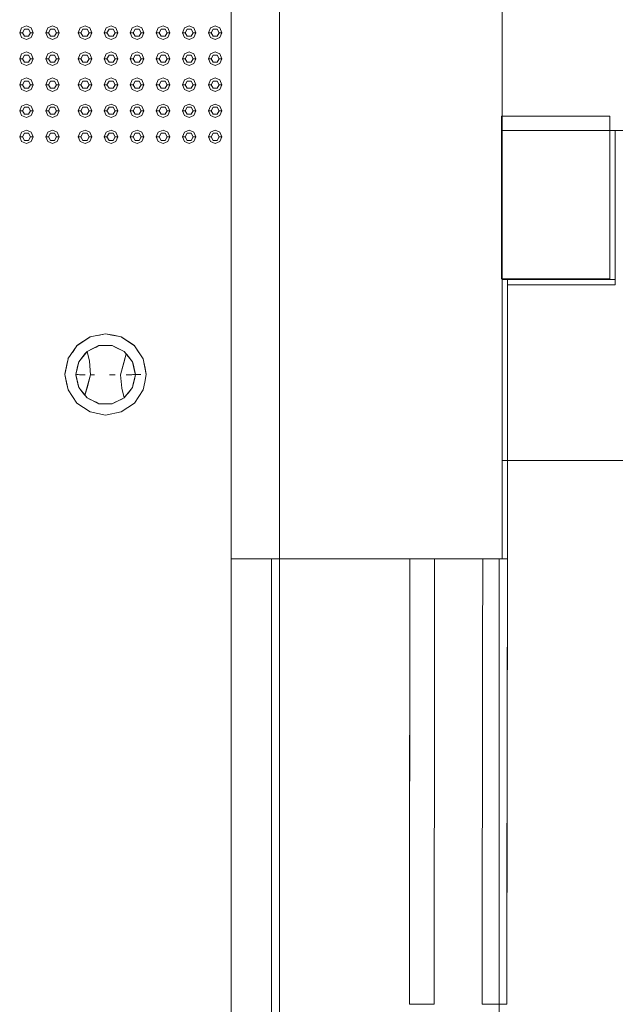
# Model space of a CAD drawing. Header units: millimetres. Extents: x 2 to 902, y -447 to 199.
# Tile 803 of 1056: x 14.45 to 16.64, y 184.24 to 187.87. Entities that reach past the tile are written whole.
import ezdxf

# ---------------------------------------------------------------- set-up
doc = ezdxf.new("R2010")
doc.units = ezdxf.units.MM
doc.header["$MEASUREMENT"] = 0
for name, color, linetype, lineweight in [('IFC-Elemento construtivo genérico-Contorno', 253, 'Continuous', 5), ('IFC-Elemento de mobília-Contorno', 152, 'Continuous', 5), ('IFC-Elemento terminal-Contorno', 253, 'Continuous', 5), ('IFC-Laje-Contorno', 134, 'Continuous', 5), ('IFC-Parede padrão-Contorno', 44, 'Continuous', 5), ('IFC-Pilar-Contorno', 83, 'Continuous', 5), ('IFC-Porta-Contorno', 142, 'Continuous', 5)]:
    doc.layers.add(name, color=color, linetype=linetype, lineweight=lineweight)

msp = doc.modelspace()

# ---------------------------------------------------------------- linework, layer by layer
at = {"layer": 'IFC-Elemento construtivo genérico-Contorno', "color": 7, "lineweight": 5}
for p, q in [((14.4468, 187.8254), (14.4541, 187.843)), ((14.4541, 187.843), (14.4718, 187.8504)), ((14.4568, 187.8254), (14.4643, 187.8383)), ((14.4643, 187.8383), (14.4793, 187.8383)), ((14.4718, 187.8504), (14.4895, 187.843)), ((14.4793, 187.8383), (14.4868, 187.8254)), ((14.4895, 187.843), (14.4968, 187.8254)), ((14.5428, 187.8254), (14.5501, 187.843)), ((14.5501, 187.843), (14.5678, 187.8504)), ((14.5528, 187.8254), (14.5603, 187.8383)), ((14.5603, 187.8383), (14.5753, 187.8383)), ((14.5678, 187.8504), (14.5855, 187.843)), ((14.5753, 187.8383), (14.5828, 187.8254)), ((14.5855, 187.843), (14.5928, 187.8254)), ((14.6628, 187.8254), (14.6701, 187.843)), ((14.6701, 187.843), (14.6878, 187.8504)), ((14.6728, 187.8254), (14.6803, 187.8383)), ((14.6803, 187.8383), (14.6953, 187.8383)), ((14.6878, 187.8504), (14.7055, 187.843)), ((14.6953, 187.8383), (14.7028, 187.8254)), ((14.7055, 187.843), (14.7128, 187.8254)), ((14.7588, 187.8254), (14.7661, 187.843)), ((14.7661, 187.843), (14.7838, 187.8504)), ((14.7688, 187.8254), (14.7763, 187.8383)), ((14.7763, 187.8383), (14.7913, 187.8383)), ((14.7838, 187.8504), (14.8015, 187.843)), ((14.7913, 187.8383), (14.7988, 187.8254)), ((14.8015, 187.843), (14.8088, 187.8254)), ((14.8548, 187.8254), (14.8621, 187.843)), ((14.8621, 187.843), (14.8798, 187.8504)), ((14.8648, 187.8254), (14.8723, 187.8383)), ((14.8723, 187.8383), (14.8873, 187.8383)), ((14.8798, 187.8504), (14.8975, 187.843)), ((14.8873, 187.8383), (14.8948, 187.8254)), ((14.8975, 187.843), (14.9048, 187.8254)), ((14.9508, 187.8254), (14.9581, 187.843)), ((14.9581, 187.843), (14.9758, 187.8504)), ((14.9608, 187.8254), (14.9683, 187.8383)), ((14.9683, 187.8383), (14.9833, 187.8383)), ((14.9758, 187.8504), (14.9935, 187.843)), ((14.9833, 187.8383), (14.9908, 187.8254)), ((14.9935, 187.843), (15.0008, 187.8254)), ((15.0468, 187.8254), (15.0541, 187.843)), ((15.0541, 187.843), (15.0718, 187.8504)), ((15.0568, 187.8254), (15.0643, 187.8383)), ((15.0643, 187.8383), (15.0793, 187.8383)), ((15.0718, 187.8504), (15.0895, 187.843)), ((15.0793, 187.8383), (15.0868, 187.8254)), ((15.0895, 187.843), (15.0968, 187.8254)), ((15.1428, 187.8254), (15.1501, 187.843)), ((15.1501, 187.843), (15.1678, 187.8504)), ((15.1528, 187.8254), (15.1603, 187.8383)), ((15.1603, 187.8383), (15.1753, 187.8383)), ((15.1678, 187.8504), (15.1855, 187.843)), ((15.1753, 187.8383), (15.1828, 187.8254)), ((15.1855, 187.843), (15.1928, 187.8254)), ((14.4468, 187.8254), (14.4568, 187.8254)), ((14.4468, 187.8254), (14.4541, 187.8077)), ((14.4541, 187.8077), (14.4718, 187.8004)), ((14.4568, 187.8254), (14.4643, 187.8124)), ((14.4643, 187.8124), (14.4793, 187.8124)), ((14.4718, 187.8004), (14.4895, 187.8077)), ((14.4793, 187.8124), (14.4868, 187.8254)), ((14.4868, 187.8254), (14.4968, 187.8254)), ((14.4895, 187.8077), (14.4968, 187.8254)), ((14.5428, 187.8254), (14.5528, 187.8254)), ((14.5428, 187.8254), (14.5501, 187.8077)), ((14.5501, 187.8077), (14.5678, 187.8004)), ((14.5528, 187.8254), (14.5603, 187.8124)), ((14.5603, 187.8124), (14.5753, 187.8124)), ((14.5678, 187.8004), (14.5855, 187.8077)), ((14.5753, 187.8124), (14.5828, 187.8254)), ((14.5828, 187.8254), (14.5928, 187.8254)), ((14.5855, 187.8077), (14.5928, 187.8254)), ((14.6628, 187.8254), (14.6728, 187.8254)), ((14.6628, 187.8254), (14.6701, 187.8077)), ((14.6701, 187.8077), (14.6878, 187.8004)), ((14.6728, 187.8254), (14.6803, 187.8124)), ((14.6803, 187.8124), (14.6953, 187.8124)), ((14.6878, 187.8004), (14.7055, 187.8077)), ((14.6953, 187.8124), (14.7028, 187.8254)), ((14.7028, 187.8254), (14.7128, 187.8254)), ((14.7055, 187.8077), (14.7128, 187.8254)), ((14.7588, 187.8254), (14.7688, 187.8254)), ((14.7588, 187.8254), (14.7661, 187.8077)), ((14.7661, 187.8077), (14.7838, 187.8004)), ((14.7688, 187.8254), (14.7763, 187.8124)), ((14.7763, 187.8124), (14.7913, 187.8124)), ((14.7838, 187.8004), (14.8015, 187.8077)), ((14.7913, 187.8124), (14.7988, 187.8254)), ((14.7988, 187.8254), (14.8088, 187.8254)), ((14.8015, 187.8077), (14.8088, 187.8254)), ((14.8548, 187.8254), (14.8648, 187.8254)), ((14.8548, 187.8254), (14.8621, 187.8077)), ((14.8621, 187.8077), (14.8798, 187.8004)), ((14.8648, 187.8254), (14.8723, 187.8124)), ((14.8723, 187.8124), (14.8873, 187.8124)), ((14.8798, 187.8004), (14.8975, 187.8077)), ((14.8873, 187.8124), (14.8948, 187.8254)), ((14.8948, 187.8254), (14.9048, 187.8254)), ((14.8975, 187.8077), (14.9048, 187.8254)), ((14.9508, 187.8254), (14.9608, 187.8254)), ((14.9508, 187.8254), (14.9581, 187.8077)), ((14.9581, 187.8077), (14.9758, 187.8004)), ((14.9608, 187.8254), (14.9683, 187.8124)), ((14.9683, 187.8124), (14.9833, 187.8124)), ((14.9758, 187.8004), (14.9935, 187.8077)), ((14.9833, 187.8124), (14.9908, 187.8254)), ((14.9908, 187.8254), (15.0008, 187.8254)), ((14.9935, 187.8077), (15.0008, 187.8254)), ((15.0468, 187.8254), (15.0568, 187.8254)), ((15.0468, 187.8254), (15.0541, 187.8077)), ((15.0541, 187.8077), (15.0718, 187.8004)), ((15.0568, 187.8254), (15.0643, 187.8124)), ((15.0643, 187.8124), (15.0793, 187.8124)), ((15.0718, 187.8004), (15.0895, 187.8077)), ((15.0793, 187.8124), (15.0868, 187.8254)), ((15.0868, 187.8254), (15.0968, 187.8254)), ((15.0895, 187.8077), (15.0968, 187.8254)), ((15.1428, 187.8254), (15.1528, 187.8254)), ((15.1428, 187.8254), (15.1501, 187.8077)), ((15.1501, 187.8077), (15.1678, 187.8004)), ((15.1528, 187.8254), (15.1603, 187.8124)), ((15.1603, 187.8124), (15.1753, 187.8124)), ((15.1678, 187.8004), (15.1855, 187.8077)), ((15.1753, 187.8124), (15.1828, 187.8254)), ((15.1828, 187.8254), (15.1928, 187.8254)), ((15.1855, 187.8077), (15.1928, 187.8254)), ((14.4468, 187.7293), (14.4541, 187.747)), ((14.4468, 187.7293), (14.4568, 187.7293)), ((14.4468, 187.7293), (14.4541, 187.7117)), ((14.4541, 187.747), (14.4718, 187.7543)), ((14.4568, 187.7293), (14.4643, 187.7423)), ((14.4568, 187.7293), (14.4643, 187.7164)), ((14.4643, 187.7423), (14.4793, 187.7423)), ((14.4718, 187.7543), (14.4895, 187.747)), ((14.4793, 187.7423), (14.4868, 187.7293)), ((14.4793, 187.7164), (14.4868, 187.7293)), ((14.4868, 187.7293), (14.4968, 187.7293)), ((14.4895, 187.747), (14.4968, 187.7293)), ((14.4895, 187.7117), (14.4968, 187.7293)), ((14.5428, 187.7293), (14.5501, 187.747)), ((14.5428, 187.7293), (14.5528, 187.7293)), ((14.5428, 187.7293), (14.5501, 187.7117)), ((14.5501, 187.747), (14.5678, 187.7543)), ((14.5528, 187.7293), (14.5603, 187.7423)), ((14.5528, 187.7293), (14.5603, 187.7164)), ((14.5603, 187.7423), (14.5753, 187.7423)), ((14.5678, 187.7543), (14.5855, 187.747)), ((14.5753, 187.7423), (14.5828, 187.7293)), ((14.5753, 187.7164), (14.5828, 187.7293)), ((14.5828, 187.7293), (14.5928, 187.7293)), ((14.5855, 187.747), (14.5928, 187.7293)), ((14.5855, 187.7117), (14.5928, 187.7293)), ((14.6628, 187.7293), (14.6701, 187.747)), ((14.6628, 187.7293), (14.6728, 187.7293)), ((14.6628, 187.7293), (14.6701, 187.7117)), ((14.6701, 187.747), (14.6878, 187.7543)), ((14.6728, 187.7293), (14.6803, 187.7423)), ((14.6728, 187.7293), (14.6803, 187.7164)), ((14.6803, 187.7423), (14.6953, 187.7423)), ((14.6878, 187.7543), (14.7055, 187.747)), ((14.6953, 187.7423), (14.7028, 187.7293)), ((14.6953, 187.7164), (14.7028, 187.7293)), ((14.7028, 187.7293), (14.7128, 187.7293)), ((14.7055, 187.747), (14.7128, 187.7293)), ((14.7055, 187.7117), (14.7128, 187.7293)), ((14.7588, 187.7293), (14.7661, 187.747)), ((14.7588, 187.7293), (14.7688, 187.7293)), ((14.7588, 187.7293), (14.7661, 187.7117)), ((14.7661, 187.747), (14.7838, 187.7543)), ((14.7688, 187.7293), (14.7763, 187.7423)), ((14.7688, 187.7293), (14.7763, 187.7164)), ((14.7763, 187.7423), (14.7913, 187.7423)), ((14.7838, 187.7543), (14.8015, 187.747)), ((14.7913, 187.7423), (14.7988, 187.7293)), ((14.7913, 187.7164), (14.7988, 187.7293)), ((14.7988, 187.7293), (14.8088, 187.7293)), ((14.8015, 187.747), (14.8088, 187.7293)), ((14.8015, 187.7117), (14.8088, 187.7293)), ((14.8548, 187.7293), (14.8621, 187.747)), ((14.8548, 187.7293), (14.8648, 187.7293)), ((14.8548, 187.7293), (14.8621, 187.7117)), ((14.8621, 187.747), (14.8798, 187.7543)), ((14.8648, 187.7293), (14.8723, 187.7423)), ((14.8648, 187.7293), (14.8723, 187.7164)), ((14.8723, 187.7423), (14.8873, 187.7423)), ((14.8798, 187.7543), (14.8975, 187.747)), ((14.8873, 187.7423), (14.8948, 187.7293)), ((14.8873, 187.7164), (14.8948, 187.7293)), ((14.8948, 187.7293), (14.9048, 187.7293)), ((14.8975, 187.747), (14.9048, 187.7293)), ((14.8975, 187.7117), (14.9048, 187.7293)), ((14.9508, 187.7293), (14.9581, 187.747)), ((14.9508, 187.7293), (14.9608, 187.7293)), ((14.9508, 187.7293), (14.9581, 187.7117)), ((14.9581, 187.747), (14.9758, 187.7543)), ((14.9608, 187.7293), (14.9683, 187.7423)), ((14.9608, 187.7293), (14.9683, 187.7164)), ((14.9683, 187.7423), (14.9833, 187.7423)), ((14.9758, 187.7543), (14.9935, 187.747)), ((14.9833, 187.7423), (14.9908, 187.7293)), ((14.9833, 187.7164), (14.9908, 187.7293)), ((14.9908, 187.7293), (15.0008, 187.7293)), ((14.9935, 187.747), (15.0008, 187.7293)), ((14.9935, 187.7117), (15.0008, 187.7293)), ((15.0468, 187.7293), (15.0541, 187.747)), ((15.0468, 187.7293), (15.0568, 187.7293)), ((15.0468, 187.7293), (15.0541, 187.7117)), ((15.0541, 187.747), (15.0718, 187.7543)), ((15.0568, 187.7293), (15.0643, 187.7423)), ((15.0568, 187.7293), (15.0643, 187.7164)), ((15.0643, 187.7423), (15.0793, 187.7423)), ((15.0718, 187.7543), (15.0895, 187.747)), ((15.0793, 187.7423), (15.0868, 187.7293)), ((15.0793, 187.7164), (15.0868, 187.7293)), ((15.0868, 187.7293), (15.0968, 187.7293)), ((15.0895, 187.747), (15.0968, 187.7293)), ((15.0895, 187.7117), (15.0968, 187.7293)), ((15.1428, 187.7293), (15.1501, 187.747)), ((15.1428, 187.7293), (15.1528, 187.7293)), ((15.1428, 187.7293), (15.1501, 187.7117)), ((15.1501, 187.747), (15.1678, 187.7543)), ((15.1528, 187.7293), (15.1603, 187.7423)), ((15.1528, 187.7293), (15.1603, 187.7164)), ((15.1603, 187.7423), (15.1753, 187.7423)), ((15.1678, 187.7543), (15.1855, 187.747)), ((15.1753, 187.7423), (15.1828, 187.7293)), ((15.1753, 187.7164), (15.1828, 187.7293)), ((15.1828, 187.7293), (15.1928, 187.7293)), ((15.1855, 187.747), (15.1928, 187.7293)), ((15.1855, 187.7117), (15.1928, 187.7293)), ((14.4541, 187.7117), (14.4718, 187.7043)), ((14.4643, 187.7164), (14.4793, 187.7164)), ((14.4718, 187.7043), (14.4895, 187.7117)), ((14.5501, 187.7117), (14.5678, 187.7043)), ((14.5603, 187.7164), (14.5753, 187.7164)), ((14.5678, 187.7043), (14.5855, 187.7117)), ((14.6701, 187.7117), (14.6878, 187.7043)), ((14.6803, 187.7164), (14.6953, 187.7164)), ((14.6878, 187.7043), (14.7055, 187.7117)), ((14.7661, 187.7117), (14.7838, 187.7043)), ((14.7763, 187.7164), (14.7913, 187.7164)), ((14.7838, 187.7043), (14.8015, 187.7117)), ((14.8621, 187.7117), (14.8798, 187.7043)), ((14.8723, 187.7164), (14.8873, 187.7164)), ((14.8798, 187.7043), (14.8975, 187.7117)), ((14.9581, 187.7117), (14.9758, 187.7043)), ((14.9683, 187.7164), (14.9833, 187.7164)), ((14.9758, 187.7043), (14.9935, 187.7117)), ((15.0541, 187.7117), (15.0718, 187.7043)), ((15.0643, 187.7164), (15.0793, 187.7164)), ((15.0718, 187.7043), (15.0895, 187.7117)), ((15.1501, 187.7117), (15.1678, 187.7043)), ((15.1603, 187.7164), (15.1753, 187.7164)), ((15.1678, 187.7043), (15.1855, 187.7117)), ((14.4541, 187.651), (14.4718, 187.6584)), ((14.4718, 187.6584), (14.4895, 187.651)), ((14.5501, 187.651), (14.5678, 187.6584)), ((14.5678, 187.6584), (14.5855, 187.651)), ((14.6701, 187.651), (14.6878, 187.6584)), ((14.6878, 187.6584), (14.7055, 187.651)), ((14.7661, 187.651), (14.7838, 187.6584)), ((14.7838, 187.6584), (14.8015, 187.651)), ((14.8621, 187.651), (14.8798, 187.6584)), ((14.8798, 187.6584), (14.8975, 187.651)), ((14.9581, 187.651), (14.9758, 187.6584)), ((14.9758, 187.6584), (14.9935, 187.651)), ((15.0541, 187.651), (15.0718, 187.6584)), ((15.0718, 187.6584), (15.0895, 187.651)), ((15.1501, 187.651), (15.1678, 187.6584)), ((15.1678, 187.6584), (15.1855, 187.651)), ((14.4468, 187.6334), (14.4541, 187.651)), ((14.4468, 187.6334), (14.4568, 187.6334)), ((14.4468, 187.6334), (14.4541, 187.6157)), ((14.4541, 187.6157), (14.4718, 187.6084)), ((14.4568, 187.6334), (14.4643, 187.6463)), ((14.4568, 187.6334), (14.4643, 187.6204)), ((14.4643, 187.6463), (14.4793, 187.6463)), ((14.4643, 187.6204), (14.4793, 187.6204)), ((14.4718, 187.6084), (14.4895, 187.6157)), ((14.4793, 187.6463), (14.4868, 187.6334)), ((14.4793, 187.6204), (14.4868, 187.6334)), ((14.4868, 187.6334), (14.4968, 187.6334)), ((14.4895, 187.651), (14.4968, 187.6334)), ((14.4895, 187.6157), (14.4968, 187.6334)), ((14.5428, 187.6334), (14.5501, 187.651)), ((14.5428, 187.6334), (14.5528, 187.6334)), ((14.5428, 187.6334), (14.5501, 187.6157)), ((14.5501, 187.6157), (14.5678, 187.6084)), ((14.5528, 187.6334), (14.5603, 187.6463)), ((14.5528, 187.6334), (14.5603, 187.6204)), ((14.5603, 187.6463), (14.5753, 187.6463)), ((14.5603, 187.6204), (14.5753, 187.6204)), ((14.5678, 187.6084), (14.5855, 187.6157)), ((14.5753, 187.6463), (14.5828, 187.6334)), ((14.5753, 187.6204), (14.5828, 187.6334)), ((14.5828, 187.6334), (14.5928, 187.6334)), ((14.5855, 187.651), (14.5928, 187.6334)), ((14.5855, 187.6157), (14.5928, 187.6334)), ((14.6628, 187.6334), (14.6701, 187.651)), ((14.6628, 187.6334), (14.6728, 187.6334)), ((14.6628, 187.6334), (14.6701, 187.6157)), ((14.6701, 187.6157), (14.6878, 187.6084)), ((14.6728, 187.6334), (14.6803, 187.6463)), ((14.6728, 187.6334), (14.6803, 187.6204)), ((14.6803, 187.6463), (14.6953, 187.6463)), ((14.6803, 187.6204), (14.6953, 187.6204)), ((14.6878, 187.6084), (14.7055, 187.6157)), ((14.6953, 187.6463), (14.7028, 187.6334)), ((14.6953, 187.6204), (14.7028, 187.6334)), ((14.7028, 187.6334), (14.7128, 187.6334)), ((14.7055, 187.651), (14.7128, 187.6334)), ((14.7055, 187.6157), (14.7128, 187.6334)), ((14.7588, 187.6334), (14.7661, 187.651)), ((14.7588, 187.6334), (14.7688, 187.6334)), ((14.7588, 187.6334), (14.7661, 187.6157)), ((14.7661, 187.6157), (14.7838, 187.6084)), ((14.7688, 187.6334), (14.7763, 187.6463)), ((14.7688, 187.6334), (14.7763, 187.6204)), ((14.7763, 187.6463), (14.7913, 187.6463)), ((14.7763, 187.6204), (14.7913, 187.6204)), ((14.7838, 187.6084), (14.8015, 187.6157)), ((14.7913, 187.6463), (14.7988, 187.6334)), ((14.7913, 187.6204), (14.7988, 187.6334)), ((14.7988, 187.6334), (14.8088, 187.6334)), ((14.8015, 187.651), (14.8088, 187.6334)), ((14.8015, 187.6157), (14.8088, 187.6334)), ((14.8548, 187.6334), (14.8621, 187.651)), ((14.8548, 187.6334), (14.8648, 187.6334)), ((14.8548, 187.6334), (14.8621, 187.6157)), ((14.8621, 187.6157), (14.8798, 187.6084)), ((14.8648, 187.6334), (14.8723, 187.6463)), ((14.8648, 187.6334), (14.8723, 187.6204)), ((14.8723, 187.6463), (14.8873, 187.6463)), ((14.8723, 187.6204), (14.8873, 187.6204)), ((14.8798, 187.6084), (14.8975, 187.6157)), ((14.8873, 187.6463), (14.8948, 187.6334)), ((14.8873, 187.6204), (14.8948, 187.6334)), ((14.8948, 187.6334), (14.9048, 187.6334)), ((14.8975, 187.651), (14.9048, 187.6334)), ((14.8975, 187.6157), (14.9048, 187.6334)), ((14.9508, 187.6334), (14.9581, 187.651)), ((14.9508, 187.6334), (14.9608, 187.6334)), ((14.9508, 187.6334), (14.9581, 187.6157)), ((14.9581, 187.6157), (14.9758, 187.6084)), ((14.9608, 187.6334), (14.9683, 187.6463)), ((14.9608, 187.6334), (14.9683, 187.6204)), ((14.9683, 187.6463), (14.9833, 187.6463)), ((14.9683, 187.6204), (14.9833, 187.6204)), ((14.9758, 187.6084), (14.9935, 187.6157)), ((14.9833, 187.6463), (14.9908, 187.6334)), ((14.9833, 187.6204), (14.9908, 187.6334)), ((14.9908, 187.6334), (15.0008, 187.6334)), ((14.9935, 187.651), (15.0008, 187.6334)), ((14.9935, 187.6157), (15.0008, 187.6334)), ((15.0468, 187.6334), (15.0541, 187.651)), ((15.0468, 187.6334), (15.0568, 187.6334)), ((15.0468, 187.6334), (15.0541, 187.6157)), ((15.0541, 187.6157), (15.0718, 187.6084)), ((15.0568, 187.6334), (15.0643, 187.6463)), ((15.0568, 187.6334), (15.0643, 187.6204)), ((15.0643, 187.6463), (15.0793, 187.6463)), ((15.0643, 187.6204), (15.0793, 187.6204)), ((15.0718, 187.6084), (15.0895, 187.6157)), ((15.0793, 187.6463), (15.0868, 187.6334)), ((15.0793, 187.6204), (15.0868, 187.6334)), ((15.0868, 187.6334), (15.0968, 187.6334)), ((15.0895, 187.651), (15.0968, 187.6334)), ((15.0895, 187.6157), (15.0968, 187.6334)), ((15.1428, 187.6334), (15.1501, 187.651)), ((15.1428, 187.6334), (15.1528, 187.6334)), ((15.1428, 187.6334), (15.1501, 187.6157)), ((15.1501, 187.6157), (15.1678, 187.6084)), ((15.1528, 187.6334), (15.1603, 187.6463)), ((15.1528, 187.6334), (15.1603, 187.6204)), ((15.1603, 187.6463), (15.1753, 187.6463)), ((15.1603, 187.6204), (15.1753, 187.6204)), ((15.1678, 187.6084), (15.1855, 187.6157)), ((15.1753, 187.6463), (15.1828, 187.6334)), ((15.1753, 187.6204), (15.1828, 187.6334)), ((15.1828, 187.6334), (15.1928, 187.6334)), ((15.1855, 187.651), (15.1928, 187.6334)), ((15.1855, 187.6157), (15.1928, 187.6334)), ((14.4468, 187.5373), (14.4541, 187.555)), ((14.4541, 187.555), (14.4718, 187.5623)), ((14.4568, 187.5373), (14.4643, 187.5503)), ((14.4643, 187.5503), (14.4793, 187.5503)), ((14.4718, 187.5623), (14.4895, 187.555)), ((14.4793, 187.5503), (14.4868, 187.5373)), ((14.4895, 187.555), (14.4968, 187.5373)), ((14.5428, 187.5373), (14.5501, 187.555)), ((14.5501, 187.555), (14.5678, 187.5623)), ((14.5528, 187.5373), (14.5603, 187.5503)), ((14.5603, 187.5503), (14.5753, 187.5503)), ((14.5678, 187.5623), (14.5855, 187.555)), ((14.5753, 187.5503), (14.5828, 187.5373)), ((14.5855, 187.555), (14.5928, 187.5373)), ((14.6628, 187.5373), (14.6701, 187.555)), ((14.6701, 187.555), (14.6878, 187.5623)), ((14.6728, 187.5373), (14.6803, 187.5503)), ((14.6803, 187.5503), (14.6953, 187.5503)), ((14.6878, 187.5623), (14.7055, 187.555)), ((14.6953, 187.5503), (14.7028, 187.5373)), ((14.7055, 187.555), (14.7128, 187.5373)), ((14.7588, 187.5373), (14.7661, 187.555)), ((14.7661, 187.555), (14.7838, 187.5623)), ((14.7688, 187.5373), (14.7763, 187.5503)), ((14.7763, 187.5503), (14.7913, 187.5503)), ((14.7838, 187.5623), (14.8015, 187.555)), ((14.7913, 187.5503), (14.7988, 187.5373)), ((14.8015, 187.555), (14.8088, 187.5373)), ((14.8548, 187.5373), (14.8621, 187.555)), ((14.8621, 187.555), (14.8798, 187.5623)), ((14.8648, 187.5373), (14.8723, 187.5503)), ((14.8723, 187.5503), (14.8873, 187.5503)), ((14.8798, 187.5623), (14.8975, 187.555)), ((14.8873, 187.5503), (14.8948, 187.5373)), ((14.8975, 187.555), (14.9048, 187.5373)), ((14.9508, 187.5373), (14.9581, 187.555)), ((14.9581, 187.555), (14.9758, 187.5623)), ((14.9608, 187.5373), (14.9683, 187.5503)), ((14.9683, 187.5503), (14.9833, 187.5503)), ((14.9758, 187.5623), (14.9935, 187.555)), ((14.9833, 187.5503), (14.9908, 187.5373)), ((14.9935, 187.555), (15.0008, 187.5373)), ((15.0468, 187.5373), (15.0541, 187.555)), ((15.0541, 187.555), (15.0718, 187.5623)), ((15.0568, 187.5373), (15.0643, 187.5503)), ((15.0643, 187.5503), (15.0793, 187.5503)), ((15.0718, 187.5623), (15.0895, 187.555)), ((15.0793, 187.5503), (15.0868, 187.5373)), ((15.0895, 187.555), (15.0968, 187.5373)), ((15.1428, 187.5373), (15.1501, 187.555)), ((15.1501, 187.555), (15.1678, 187.5623)), ((15.1528, 187.5373), (15.1603, 187.5503)), ((15.1603, 187.5503), (15.1753, 187.5503)), ((15.1678, 187.5623), (15.1855, 187.555)), ((15.1753, 187.5503), (15.1828, 187.5373)), ((15.1855, 187.555), (15.1928, 187.5373)), ((14.4468, 187.5373), (14.4568, 187.5373)), ((14.4468, 187.5373), (14.4541, 187.5197)), ((14.4541, 187.5197), (14.4718, 187.5123)), ((14.4568, 187.5373), (14.4643, 187.5244)), ((14.4643, 187.5244), (14.4793, 187.5244)), ((14.4718, 187.5123), (14.4895, 187.5197)), ((14.4793, 187.5244), (14.4868, 187.5373)), ((14.4868, 187.5373), (14.4968, 187.5373)), ((14.4895, 187.5197), (14.4968, 187.5373)), ((14.5428, 187.5373), (14.5528, 187.5373)), ((14.5428, 187.5373), (14.5501, 187.5197)), ((14.5501, 187.5197), (14.5678, 187.5123)), ((14.5528, 187.5373), (14.5603, 187.5244)), ((14.5603, 187.5244), (14.5753, 187.5244)), ((14.5678, 187.5123), (14.5855, 187.5197)), ((14.5753, 187.5244), (14.5828, 187.5373)), ((14.5828, 187.5373), (14.5928, 187.5373)), ((14.5855, 187.5197), (14.5928, 187.5373)), ((14.6628, 187.5373), (14.6728, 187.5373)), ((14.6628, 187.5373), (14.6701, 187.5197)), ((14.6701, 187.5197), (14.6878, 187.5123)), ((14.6728, 187.5373), (14.6803, 187.5244)), ((14.6803, 187.5244), (14.6953, 187.5244)), ((14.6878, 187.5123), (14.7055, 187.5197)), ((14.6953, 187.5244), (14.7028, 187.5373)), ((14.7028, 187.5373), (14.7128, 187.5373)), ((14.7055, 187.5197), (14.7128, 187.5373)), ((14.7588, 187.5373), (14.7688, 187.5373)), ((14.7588, 187.5373), (14.7661, 187.5197)), ((14.7661, 187.5197), (14.7838, 187.5123)), ((14.7688, 187.5373), (14.7763, 187.5244)), ((14.7763, 187.5244), (14.7913, 187.5244)), ((14.7838, 187.5123), (14.8015, 187.5197)), ((14.7913, 187.5244), (14.7988, 187.5373)), ((14.7988, 187.5373), (14.8088, 187.5373)), ((14.8015, 187.5197), (14.8088, 187.5373)), ((14.8548, 187.5373), (14.8648, 187.5373)), ((14.8548, 187.5373), (14.8621, 187.5197)), ((14.8621, 187.5197), (14.8798, 187.5123)), ((14.8648, 187.5373), (14.8723, 187.5244)), ((14.8723, 187.5244), (14.8873, 187.5244)), ((14.8798, 187.5123), (14.8975, 187.5197)), ((14.8873, 187.5244), (14.8948, 187.5373)), ((14.8948, 187.5373), (14.9048, 187.5373)), ((14.8975, 187.5197), (14.9048, 187.5373)), ((14.9508, 187.5373), (14.9608, 187.5373)), ((14.9508, 187.5373), (14.9581, 187.5197)), ((14.9581, 187.5197), (14.9758, 187.5123)), ((14.9608, 187.5373), (14.9683, 187.5244)), ((14.9683, 187.5244), (14.9833, 187.5244)), ((14.9758, 187.5123), (14.9935, 187.5197)), ((14.9833, 187.5244), (14.9908, 187.5373)), ((14.9908, 187.5373), (15.0008, 187.5373)), ((14.9935, 187.5197), (15.0008, 187.5373)), ((15.0468, 187.5373), (15.0568, 187.5373)), ((15.0468, 187.5373), (15.0541, 187.5197)), ((15.0541, 187.5197), (15.0718, 187.5123)), ((15.0568, 187.5373), (15.0643, 187.5244)), ((15.0643, 187.5244), (15.0793, 187.5244)), ((15.0718, 187.5123), (15.0895, 187.5197)), ((15.0793, 187.5244), (15.0868, 187.5373)), ((15.0868, 187.5373), (15.0968, 187.5373)), ((15.0895, 187.5197), (15.0968, 187.5373)), ((15.1428, 187.5373), (15.1528, 187.5373)), ((15.1428, 187.5373), (15.1501, 187.5197)), ((15.1501, 187.5197), (15.1678, 187.5123)), ((15.1528, 187.5373), (15.1603, 187.5244)), ((15.1603, 187.5244), (15.1753, 187.5244)), ((15.1678, 187.5123), (15.1855, 187.5197)), ((15.1753, 187.5244), (15.1828, 187.5373)), ((15.1828, 187.5373), (15.1928, 187.5373)), ((15.1855, 187.5197), (15.1928, 187.5373)), ((14.4468, 187.4414), (14.4541, 187.459)), ((14.4468, 187.4414), (14.4568, 187.4414)), ((14.4468, 187.4414), (14.4541, 187.4237)), ((14.4541, 187.459), (14.4718, 187.4664)), ((14.4568, 187.4414), (14.4643, 187.4543)), ((14.4568, 187.4414), (14.4643, 187.4284)), ((14.4643, 187.4543), (14.4793, 187.4543)), ((14.4718, 187.4664), (14.4895, 187.459)), ((14.4793, 187.4543), (14.4868, 187.4414)), ((14.4793, 187.4284), (14.4868, 187.4414)), ((14.4868, 187.4414), (14.4968, 187.4414)), ((14.4895, 187.459), (14.4968, 187.4414)), ((14.4895, 187.4237), (14.4968, 187.4414)), ((14.5428, 187.4414), (14.5501, 187.459)), ((14.5428, 187.4414), (14.5528, 187.4414)), ((14.5428, 187.4414), (14.5501, 187.4237)), ((14.5501, 187.459), (14.5678, 187.4664)), ((14.5528, 187.4414), (14.5603, 187.4543)), ((14.5528, 187.4414), (14.5603, 187.4284)), ((14.5603, 187.4543), (14.5753, 187.4543)), ((14.5678, 187.4664), (14.5855, 187.459)), ((14.5753, 187.4543), (14.5828, 187.4414)), ((14.5753, 187.4284), (14.5828, 187.4414)), ((14.5828, 187.4414), (14.5928, 187.4414)), ((14.5855, 187.459), (14.5928, 187.4414)), ((14.5855, 187.4237), (14.5928, 187.4414)), ((14.6628, 187.4414), (14.6701, 187.459)), ((14.6628, 187.4414), (14.6728, 187.4414)), ((14.6628, 187.4414), (14.6701, 187.4237)), ((14.6701, 187.459), (14.6878, 187.4664)), ((14.6728, 187.4414), (14.6803, 187.4543)), ((14.6728, 187.4414), (14.6803, 187.4284)), ((14.6803, 187.4543), (14.6953, 187.4543)), ((14.6878, 187.4664), (14.7055, 187.459)), ((14.6953, 187.4543), (14.7028, 187.4414)), ((14.6953, 187.4284), (14.7028, 187.4414)), ((14.7028, 187.4414), (14.7128, 187.4414)), ((14.7055, 187.459), (14.7128, 187.4414)), ((14.7055, 187.4237), (14.7128, 187.4414)), ((14.7588, 187.4414), (14.7661, 187.459)), ((14.7588, 187.4414), (14.7688, 187.4414)), ((14.7588, 187.4414), (14.7661, 187.4237)), ((14.7661, 187.459), (14.7838, 187.4664)), ((14.7688, 187.4414), (14.7763, 187.4543)), ((14.7688, 187.4414), (14.7763, 187.4284)), ((14.7763, 187.4543), (14.7913, 187.4543)), ((14.7838, 187.4664), (14.8015, 187.459)), ((14.7913, 187.4543), (14.7988, 187.4414)), ((14.7913, 187.4284), (14.7988, 187.4414)), ((14.7988, 187.4414), (14.8088, 187.4414)), ((14.8015, 187.459), (14.8088, 187.4414)), ((14.8015, 187.4237), (14.8088, 187.4414)), ((14.8548, 187.4414), (14.8621, 187.459)), ((14.8548, 187.4414), (14.8648, 187.4414)), ((14.8548, 187.4414), (14.8621, 187.4237)), ((14.8621, 187.459), (14.8798, 187.4664)), ((14.8648, 187.4414), (14.8723, 187.4543)), ((14.8648, 187.4414), (14.8723, 187.4284)), ((14.8723, 187.4543), (14.8873, 187.4543)), ((14.8798, 187.4664), (14.8975, 187.459)), ((14.8873, 187.4543), (14.8948, 187.4414)), ((14.8873, 187.4284), (14.8948, 187.4414)), ((14.8948, 187.4414), (14.9048, 187.4414)), ((14.8975, 187.459), (14.9048, 187.4414)), ((14.8975, 187.4237), (14.9048, 187.4414)), ((14.9508, 187.4414), (14.9581, 187.459)), ((14.9508, 187.4414), (14.9608, 187.4414)), ((14.9508, 187.4414), (14.9581, 187.4237)), ((14.9581, 187.459), (14.9758, 187.4664)), ((14.9608, 187.4414), (14.9683, 187.4543)), ((14.9608, 187.4414), (14.9683, 187.4284)), ((14.9683, 187.4543), (14.9833, 187.4543)), ((14.9758, 187.4664), (14.9935, 187.459)), ((14.9833, 187.4543), (14.9908, 187.4414)), ((14.9833, 187.4284), (14.9908, 187.4414)), ((14.9908, 187.4414), (15.0008, 187.4414)), ((14.9935, 187.459), (15.0008, 187.4414)), ((14.9935, 187.4237), (15.0008, 187.4414)), ((15.0468, 187.4414), (15.0541, 187.459)), ((15.0468, 187.4414), (15.0568, 187.4414)), ((15.0468, 187.4414), (15.0541, 187.4237)), ((15.0541, 187.459), (15.0718, 187.4664)), ((15.0568, 187.4414), (15.0643, 187.4543)), ((15.0568, 187.4414), (15.0643, 187.4284)), ((15.0643, 187.4543), (15.0793, 187.4543)), ((15.0718, 187.4664), (15.0895, 187.459)), ((15.0793, 187.4543), (15.0868, 187.4414)), ((15.0793, 187.4284), (15.0868, 187.4414)), ((15.0868, 187.4414), (15.0968, 187.4414)), ((15.0895, 187.459), (15.0968, 187.4414)), ((15.0895, 187.4237), (15.0968, 187.4414)), ((15.1428, 187.4414), (15.1501, 187.459)), ((15.1428, 187.4414), (15.1528, 187.4414)), ((15.1428, 187.4414), (15.1501, 187.4237)), ((15.1501, 187.459), (15.1678, 187.4664)), ((15.1528, 187.4414), (15.1603, 187.4543)), ((15.1528, 187.4414), (15.1603, 187.4284)), ((15.1603, 187.4543), (15.1753, 187.4543)), ((15.1678, 187.4664), (15.1855, 187.459)), ((15.1753, 187.4543), (15.1828, 187.4414)), ((15.1753, 187.4284), (15.1828, 187.4414)), ((15.1828, 187.4414), (15.1928, 187.4414)), ((15.1855, 187.459), (15.1928, 187.4414)), ((15.1855, 187.4237), (15.1928, 187.4414)), ((14.4541, 187.4237), (14.4718, 187.4164)), ((14.4643, 187.4284), (14.4793, 187.4284)), ((14.4718, 187.4164), (14.4895, 187.4237)), ((14.5501, 187.4237), (14.5678, 187.4164)), ((14.5603, 187.4284), (14.5753, 187.4284)), ((14.5678, 187.4164), (14.5855, 187.4237)), ((14.6701, 187.4237), (14.6878, 187.4164)), ((14.6803, 187.4284), (14.6953, 187.4284)), ((14.6878, 187.4164), (14.7055, 187.4237)), ((14.7661, 187.4237), (14.7838, 187.4164)), ((14.7763, 187.4284), (14.7913, 187.4284)), ((14.7838, 187.4164), (14.8015, 187.4237)), ((14.8621, 187.4237), (14.8798, 187.4164)), ((14.8723, 187.4284), (14.8873, 187.4284)), ((14.8798, 187.4164), (14.8975, 187.4237)), ((14.9581, 187.4237), (14.9758, 187.4164)), ((14.9683, 187.4284), (14.9833, 187.4284)), ((14.9758, 187.4164), (14.9935, 187.4237)), ((15.0541, 187.4237), (15.0718, 187.4164)), ((15.0643, 187.4284), (15.0793, 187.4284)), ((15.0718, 187.4164), (15.0895, 187.4237)), ((15.1501, 187.4237), (15.1678, 187.4164)), ((15.1603, 187.4284), (15.1753, 187.4284)), ((15.1678, 187.4164), (15.1855, 187.4237))]:
    msp.add_line(p, q, dxfattribs=at)
at = {"layer": 'IFC-Elemento de mobília-Contorno', "color": 7, "lineweight": 5}
msp.add_line((16.2465, 186.2479), (17.9196, 186.2479), dxfattribs=at)
at = {"layer": 'IFC-Elemento terminal-Contorno', "lineweight": 5}
for p, q in [((14.7064, 186.7034), (14.7638, 186.7147)), ((14.7351, 186.709), (14.7638, 186.7147)), ((14.7638, 186.7154), (14.7925, 186.7097)), ((14.7638, 186.7147), (14.8212, 186.7034)), ((14.7638, 186.7147), (14.7925, 186.709)), ((14.7925, 186.7097), (14.8212, 186.704)), ((14.625, 186.6221), (14.6577, 186.6709)), ((14.6415, 186.6466), (14.6577, 186.6709)), ((14.6577, 186.6715), (14.7064, 186.704)), ((14.6577, 186.6709), (14.7064, 186.7034)), ((14.6577, 186.6715), (14.6821, 186.6878)), ((14.6821, 186.6878), (14.7064, 186.704)), ((14.6952, 186.6502), (14.7393, 186.6714)), ((14.7062, 186.6555), (14.7393, 186.6714)), ((14.7173, 186.6608), (14.7393, 186.6714)), ((14.7283, 186.6661), (14.7393, 186.6714)), ((14.7393, 186.6714), (14.7883, 186.6714)), ((14.7883, 186.6714), (14.8103, 186.6608)), ((14.7883, 186.6714), (14.8324, 186.6502)), ((14.7883, 186.6714), (14.7993, 186.6661)), ((14.8212, 186.704), (14.8699, 186.6715)), ((14.8212, 186.704), (14.8455, 186.6878)), ((14.8212, 186.7034), (14.8699, 186.6709)), ((14.8455, 186.6878), (14.8699, 186.6715)), ((14.8699, 186.6709), (14.9024, 186.6223)), ((14.8699, 186.6709), (14.8861, 186.6466)), ((14.6647, 186.612), (14.6952, 186.6502)), ((14.6723, 186.6216), (14.6952, 186.6502)), ((14.6799, 186.6311), (14.6952, 186.6502)), ((14.6799, 186.6311), (14.6876, 186.6407)), ((14.6876, 186.6407), (14.6952, 186.6502)), ((14.6952, 186.6502), (14.7173, 186.6608)), ((14.6952, 186.6502), (14.7042, 186.6138)), ((14.7062, 186.6555), (14.7173, 186.6608)), ((14.7173, 186.6608), (14.7283, 186.6661)), ((14.7993, 186.6661), (14.8324, 186.6502)), ((14.8191, 186.5638), (14.84, 186.6407)), ((14.8309, 186.6084), (14.84, 186.6407)), ((14.8324, 186.6502), (14.8476, 186.6311)), ((14.8324, 186.6502), (14.8629, 186.612)), ((14.8324, 186.6502), (14.84, 186.6407)), ((14.84, 186.6407), (14.8476, 186.6311)), ((14.84, 186.6407), (14.8629, 186.612)), ((14.6138, 186.5657), (14.6252, 186.623)), ((14.6138, 186.565), (14.6252, 186.6223)), ((14.6138, 186.5657), (14.6211, 186.6024)), ((14.6195, 186.5937), (14.6252, 186.6223)), ((14.6211, 186.6024), (14.6252, 186.623)), ((14.6538, 186.5644), (14.6647, 186.612)), ((14.655, 186.5697), (14.6647, 186.612)), ((14.6562, 186.5751), (14.6647, 186.612)), ((14.6565, 186.5763), (14.6647, 186.612)), ((14.6587, 186.5857), (14.6647, 186.612)), ((14.6592, 186.5882), (14.6647, 186.612)), ((14.6592, 186.5882), (14.6617, 186.5989)), ((14.6598, 186.5906), (14.6647, 186.612)), ((14.6617, 186.5989), (14.6647, 186.612)), ((14.6647, 186.612), (14.6799, 186.6311)), ((14.6647, 186.612), (14.6723, 186.6216)), ((14.6723, 186.6216), (14.6799, 186.6311)), ((14.7042, 186.6138), (14.7085, 186.5638)), ((14.8191, 186.5638), (14.8309, 186.6084)), ((14.8476, 186.6311), (14.8553, 186.6216)), ((14.8553, 186.6216), (14.8629, 186.612)), ((14.8629, 186.612), (14.8738, 186.5644)), ((14.8629, 186.612), (14.8678, 186.5906)), ((14.8629, 186.612), (14.8659, 186.5989)), ((14.8629, 186.612), (14.8648, 186.6038)), ((14.8629, 186.612), (14.8666, 186.5956)), ((14.8629, 186.612), (14.8684, 186.5878)), ((14.8629, 186.612), (14.8689, 186.5857)), ((14.8629, 186.612), (14.8701, 186.5804)), ((14.8629, 186.612), (14.872, 186.5722)), ((14.8648, 186.6038), (14.8659, 186.5989)), ((14.8648, 186.6038), (14.8738, 186.5644)), ((14.8659, 186.5989), (14.8738, 186.5644)), ((14.9024, 186.623), (14.9138, 186.5657)), ((14.9024, 186.6223), (14.9138, 186.565)), ((14.9024, 186.6223), (14.9081, 186.5937)), ((14.6138, 186.565), (14.6195, 186.5937)), ((14.6138, 186.565), (14.6138, 186.5657)), ((14.6138, 186.565), (14.6195, 186.5364)), ((14.6138, 186.565), (14.6211, 186.5283)), ((14.6538, 186.5644), (14.6598, 186.5906)), ((14.6538, 186.5644), (14.6592, 186.5882)), ((14.6538, 186.5644), (14.6587, 186.5857)), ((14.6538, 186.5644), (14.6565, 186.5763)), ((14.6538, 186.5644), (14.655, 186.5697)), ((14.6538, 186.5644), (14.6744, 186.5642)), ((14.6538, 186.5644), (14.6675, 186.5642)), ((14.6538, 186.5644), (14.6647, 186.5167)), ((14.6538, 186.5644), (14.6556, 186.5566)), ((14.6538, 186.5644), (14.6574, 186.5488)), ((14.6538, 186.5644), (14.6587, 186.543)), ((14.6538, 186.5644), (14.6609, 186.5331)), ((14.6538, 186.5644), (14.6617, 186.5299)), ((14.6538, 186.5644), (14.6628, 186.5249)), ((14.6572, 186.5643), (14.6607, 186.5643)), ((14.6592, 186.5882), (14.6598, 186.5906)), ((14.6607, 186.5643), (14.6881, 186.564)), ((14.6641, 186.5643), (14.6881, 186.564)), ((14.6675, 186.5642), (14.6881, 186.564)), ((14.6744, 186.5642), (14.6813, 186.5641)), ((14.6813, 186.5641), (14.6881, 186.564)), ((14.6876, 186.4881), (14.7085, 186.5638)), ((14.6967, 186.5197), (14.7085, 186.5638)), ((14.7085, 186.5638), (14.7223, 186.5638)), ((14.7154, 186.5638), (14.7223, 186.5638)), ((14.7776, 186.5637), (14.7845, 186.5637)), ((14.7776, 186.5637), (14.7915, 186.5637)), ((14.7845, 186.5637), (14.7984, 186.5637)), ((14.7915, 186.5637), (14.7984, 186.5637)), ((14.8191, 186.5638), (14.8234, 186.5142)), ((14.8395, 186.564), (14.8738, 186.5644)), ((14.8395, 186.564), (14.8635, 186.5643)), ((14.8395, 186.564), (14.8669, 186.5643)), ((14.8395, 186.564), (14.86, 186.5642)), ((14.8395, 186.564), (14.8463, 186.5641)), ((14.8463, 186.5641), (14.8532, 186.5642)), ((14.86, 186.5642), (14.8738, 186.5644)), ((14.8629, 186.5167), (14.8738, 186.5644)), ((14.8656, 186.5286), (14.8738, 186.5644)), ((14.8659, 186.5299), (14.8738, 186.5644)), ((14.8666, 186.5956), (14.8738, 186.5644)), ((14.8669, 186.5643), (14.8704, 186.5643)), ((14.8678, 186.5906), (14.8738, 186.5644)), ((14.8678, 186.5382), (14.8738, 186.5644)), ((14.8683, 186.5406), (14.8738, 186.5644)), ((14.8684, 186.5878), (14.8738, 186.5644)), ((14.8689, 186.5857), (14.8738, 186.5644)), ((14.8701, 186.5804), (14.8738, 186.5644)), ((14.8711, 186.5525), (14.8738, 186.5644)), ((14.8713, 186.5537), (14.8738, 186.5644)), ((14.872, 186.5722), (14.8738, 186.5644)), ((14.8726, 186.559), (14.8738, 186.5644)), ((14.8736, 186.5644), (14.8939, 186.5647)), ((14.8738, 186.5644), (14.8809, 186.5645)), ((14.8809, 186.5645), (14.8939, 186.5647)), ((14.9081, 186.5943), (14.9138, 186.5657)), ((14.9081, 186.5937), (14.9138, 186.565)), ((14.9081, 186.5364), (14.9138, 186.565)), ((14.9138, 186.565), (14.9138, 186.5657)), ((14.6195, 186.5364), (14.6252, 186.5078)), ((14.6211, 186.5283), (14.6252, 186.5078)), ((14.6556, 186.5566), (14.6647, 186.5167)), ((14.6574, 186.5488), (14.6647, 186.5167)), ((14.6587, 186.543), (14.6647, 186.5167)), ((14.6598, 186.5382), (14.6609, 186.5331)), ((14.6598, 186.5382), (14.6647, 186.5167)), ((14.6609, 186.5331), (14.6647, 186.5167)), ((14.6617, 186.5299), (14.6647, 186.5167)), ((14.8629, 186.5167), (14.8726, 186.559)), ((14.8629, 186.5167), (14.8713, 186.5537)), ((14.8629, 186.5167), (14.8711, 186.5525)), ((14.8629, 186.5167), (14.8689, 186.543)), ((14.8629, 186.5167), (14.8678, 186.5382)), ((14.8629, 186.5167), (14.8659, 186.5299)), ((14.8629, 186.5167), (14.8656, 186.5286)), ((14.8678, 186.5382), (14.8683, 186.5406)), ((14.8689, 186.543), (14.8711, 186.5525)), ((14.9024, 186.5078), (14.9081, 186.5364)), ((14.6252, 186.5078), (14.6415, 186.4835)), ((14.6647, 186.5167), (14.6952, 186.4785)), ((14.6647, 186.5167), (14.6723, 186.5072)), ((14.6647, 186.5167), (14.6799, 186.4976)), ((14.6723, 186.5072), (14.6799, 186.4976)), ((14.6799, 186.4976), (14.6876, 186.4881)), ((14.6876, 186.4881), (14.6967, 186.5197)), ((14.8234, 186.5142), (14.8324, 186.4785)), ((14.8324, 186.4785), (14.8629, 186.5167)), ((14.84, 186.4881), (14.8476, 186.4976)), ((14.8476, 186.4976), (14.8553, 186.5072)), ((14.8553, 186.5072), (14.8629, 186.5167)), ((14.8861, 186.4835), (14.9024, 186.5078)), ((14.6415, 186.4835), (14.6577, 186.4592)), ((14.6577, 186.4592), (14.7064, 186.4267)), ((14.6876, 186.4881), (14.6952, 186.4785)), ((14.6952, 186.4785), (14.7393, 186.4573)), ((14.6952, 186.4785), (14.7062, 186.4732)), ((14.6952, 186.4785), (14.7173, 186.4679)), ((14.7062, 186.4732), (14.7173, 186.4679)), ((14.7173, 186.4679), (14.7283, 186.4626)), ((14.7283, 186.4626), (14.7393, 186.4573)), ((14.7393, 186.4573), (14.7883, 186.4573)), ((14.7883, 186.4573), (14.8324, 186.4785)), ((14.7883, 186.4573), (14.7993, 186.4626)), ((14.7993, 186.4626), (14.8103, 186.4679)), ((14.8103, 186.4679), (14.8213, 186.4732)), ((14.8212, 186.4267), (14.8699, 186.4592)), ((14.8213, 186.4732), (14.8324, 186.4785)), ((14.8324, 186.4785), (14.84, 186.4881)), ((14.8699, 186.4592), (14.8861, 186.4835)), ((14.7064, 186.4267), (14.7638, 186.4153)), ((14.7638, 186.4153), (14.8212, 186.4267))]:
    msp.add_line(p, q, dxfattribs=at)
at = {"layer": 'IFC-Laje-Contorno', "color": 7, "lineweight": 5}
for p, q in [((15.4057, 185.9737), (15.4057, 192.0852)), ((15.4057, 151.3057), (15.4057, 188.4813)), ((16.2265, 186.2479), (16.6437, 186.2479)), ((16.2265, 185.8852), (16.2265, 186.2479)), ((15.3755, 185.8852), (16.2265, 185.8852)), ((15.3755, 182.5452), (15.3755, 185.8852)), ((16.2155, 182.5452), (16.2155, 185.8852))]:
    msp.add_line(p, q, dxfattribs=at)
at = {"layer": 'IFC-Parede padrão-Contorno', "color": 7, "lineweight": 5}
for p, q in [((15.2265, 186.7734), (15.2265, 188.4652)), ((16.2265, 186.7734), (16.2265, 188.4652)), ((16.2265, 187.4652), (20.9397, 187.4652)), ((16.6437, 187.1347), (16.6437, 187.4652)), ((16.6237, 186.9152), (16.6237, 187.2457)), ((16.6437, 186.9152), (16.6437, 187.1347)), ((16.2265, 186.9152), (16.2383, 186.9152)), ((16.2265, 186.103), (16.2265, 186.9152)), ((16.2383, 186.9152), (16.2465, 186.9152)), ((16.2465, 186.3053), (16.2465, 186.9152)), ((16.2465, 186.9152), (16.4852, 186.9152)), ((16.2465, 186.8952), (16.405, 186.8952)), ((16.405, 186.8952), (16.6437, 186.8952)), ((16.4852, 186.9152), (16.6437, 186.9152)), ((16.6437, 186.9032), (16.6437, 186.9152)), ((16.6437, 186.8952), (16.6437, 186.9032)), ((15.2265, 185.8852), (15.2265, 186.7734)), ((16.2265, 185.8852), (16.2265, 186.7734)), ((16.2465, 185.8852), (16.2465, 186.3053)), ((15.2265, 182.5452), (15.2265, 185.8852)), ((15.2265, 185.8852), (15.8863, 185.8852)), ((15.2265, 185.8852), (16.0197, 185.8852)), ((15.9353, 185.8852), (16.2155, 185.8852)), ((16.0197, 185.8852), (16.2265, 185.8852)), ((16.2265, 185.8852), (16.2422, 185.8852)), ((16.2422, 185.8852), (16.2465, 185.8852))]:
    msp.add_line(p, q, dxfattribs=at)
at = {"layer": 'IFC-Pilar-Contorno', "color": 7, "lineweight": 5}
for p, q in [((16.2237, 187.2212), (16.2237, 187.5174)), ((16.2237, 187.5174), (16.2838, 187.5174)), ((16.2237, 187.5174), (16.4211, 187.5174)), ((16.2237, 187.4272), (16.2237, 187.5174)), ((16.2838, 187.5174), (16.4263, 187.5174)), ((16.4211, 187.5174), (16.5636, 187.5174)), ((16.4263, 187.5174), (16.6237, 187.5174)), ((16.5636, 187.5174), (16.6237, 187.5174)), ((16.6237, 187.3037), (16.6237, 187.5174)), ((16.6237, 187.2212), (16.6237, 187.5174)), ((16.2237, 187.2135), (16.2237, 187.4272)), ((16.6237, 187.2135), (16.6237, 187.3037)), ((16.2237, 187.0075), (16.2237, 187.2212)), ((16.2237, 186.9174), (16.2237, 187.2135)), ((16.6237, 186.9174), (16.6237, 187.2135)), ((16.2237, 186.9174), (16.2237, 187.0075)), ((16.2237, 186.9174), (16.4211, 186.9174)), ((16.2237, 186.9174), (16.3662, 186.9174)), ((16.3662, 186.9174), (16.4263, 186.9174)), ((16.4211, 186.9174), (16.5636, 186.9174)), ((16.4263, 186.9174), (16.6237, 186.9174)), ((16.5636, 186.9174), (16.6237, 186.9174))]:
    msp.add_line(p, q, dxfattribs=at)
at = {"layer": 'IFC-Porta-Contorno', "color": 7, "lineweight": 5}
for p, q in [((15.8842, 184.2431), (15.8863, 185.8852)), ((15.8846, 184.5859), (15.8863, 185.8853)), ((15.8863, 185.8853), (15.9053, 185.8852)), ((15.9053, 185.8852), (15.9774, 185.8851)), ((15.9353, 185.8852), (15.9774, 185.8851)), ((15.9769, 185.5423), (15.9774, 185.8852)), ((16.1543, 185.5422), (16.1548, 185.885)), ((16.1548, 185.885), (16.2459, 185.8849)), ((16.1548, 185.885), (16.2268, 185.8849)), ((16.2268, 185.8849), (16.2459, 185.8849)), ((16.2437, 184.2427), (16.2459, 185.8849)), ((16.2442, 184.5855), (16.2459, 185.8849)), ((15.9753, 184.243), (15.9769, 185.5423)), ((16.1526, 184.2428), (16.1543, 185.5422)), ((15.8842, 184.2431), (15.8846, 184.5859)), ((16.2437, 184.2427), (16.2442, 184.5855)), ((15.8842, 184.2431), (15.9753, 184.243)), ((15.8842, 184.2431), (15.9562, 184.243)), ((15.9562, 184.243), (15.9753, 184.243)), ((16.1526, 184.2428), (16.1717, 184.2428)), ((16.1717, 184.2428), (16.2437, 184.2427))]:
    msp.add_line(p, q, dxfattribs=at)

doc.saveas('drawing.dxf')
